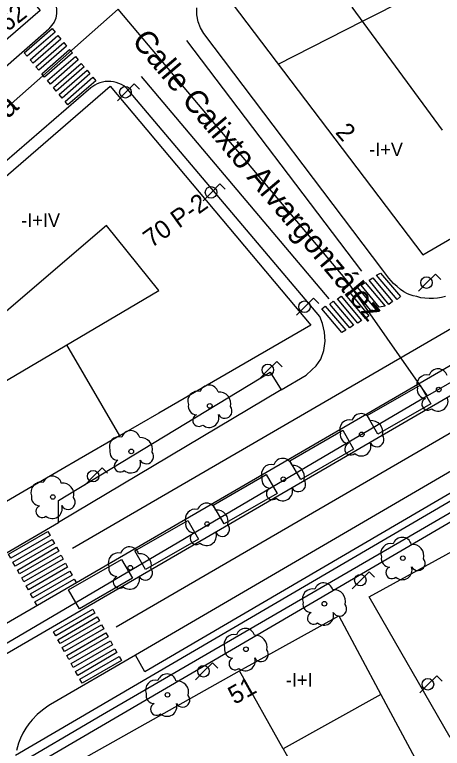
# Model space of a CAD drawing. Extents: x 282771 to 285132, y 4823109 to 4825496.
# Drawn here: x 283851 to 283898.3, y 4823796.3 to 4823877.3 of the extents above; entities that cross this region are included whole.
import ezdxf

# ---------------------------------------------------------------- set-up
doc = ezdxf.new("R2010")
doc.units = 0
for name, color, linetype in [('ACERA-BORDILLO', 7, 'Continuous'), ('ACERA-INTERIOR', 7, 'Continuous'), ('ARBOL', 7, 'Continuous'), ('BORDILLO', 7, 'Continuous'), ('CALLE-EJE', 7, 'Continuous'), ('CALLE-TEXTO', 7, 'Continuous'), ('CARRIL-BICI-AREA', 7, 'Continuous'), ('CARRIL-BICI-EJE', 7, 'Continuous'), ('EDIFICIO', 7, 'Continuous'), ('FAROLA', 7, 'Continuous'), ('INTERIOR-EDIFICIO', 7, 'Continuous'), ('MEDIANERA', 7, 'Continuous'), ('NUM-LOCAL', 7, 'Continuous'), ('NUM-PORTAL', 7, 'Continuous'), ('PARQUE-JARDIN-AREA', 7, 'Continuous'), ('PASO-PEATONES', 7, 'Continuous'), ('SENAL-VIARIA', 7, 'Continuous'), ('TXT-ALTURA-EDIFICIO', 7, 'Continuous'), ('ZONA-VERDE', 7, 'Continuous')]:
    doc.layers.add(name, color=color, linetype=linetype)

msp = doc.modelspace()

# ---------------------------------------------------------------- linework, layer by layer
at = {"layer": 'ACERA-BORDILLO'}
msp.add_line((283823.611, 4823848.511), (283854.814, 4823875.73), dxfattribs=at)
for points in [[(283855.081, 4823879.228), (283855.538, 4823878.42), (283855.65, 4823877.934), (283855.664, 4823877.424), (283855.573, 4823876.923), (283855.388, 4823876.46), (283854.814, 4823875.73)], [(283898.626, 4823846.199), (283898.193, 4823846.081), (283897.742, 4823846.001), (283897.279, 4823845.963), (283896.808, 4823845.969), (283896.338, 4823846.019), (283895.905, 4823846.064), (283895.436, 4823846.182), (283895.055, 4823846.27), (283894.717, 4823846.372), (283894.439, 4823846.49), (283894.013, 4823846.71), (283893.661, 4823846.974), (283893.295, 4823847.297), (283892.884, 4823847.649), (283892.371, 4823848.236), (283891.711, 4823849.116), (283871.948, 4823875.233), (283871.576, 4823875.827), (283871.302, 4823876.514), (283871.156, 4823877.268), (283871.158, 4823878.05)], [(283844.515, 4823814.663), (283855.885, 4823821.26), (283855.88, 4823823.688), (283879.263, 4823837.841), (283880.469, 4823835.889), (283883.241, 4823837.507), (283883.857, 4823838.097), (283884.319, 4823838.56), (283884.858, 4823839.304), (283885.192, 4823840.254), (283885.346, 4823841.256), (283885.243, 4823842.257), (283885.038, 4823843.207), (283884.73, 4823844.003), (283863.703, 4823868.868), (283863.519, 4823869.067), (283863.31, 4823869.254), (283863.078, 4823869.426), (283862.824, 4823869.578), (283862.55, 4823869.707), (283862.26, 4823869.809), (283861.958, 4823869.881), (283861.648, 4823869.922), (283861.336, 4823869.931), (283861.026, 4823869.907), (283860.723, 4823869.852), (283860.433, 4823869.767), (283860.158, 4823869.657), (283859.901, 4823869.524), (283859.666, 4823869.371), (283859.453, 4823869.204), (283828.081, 4823842.156)], [(283973.995, 4823868.214), (283865.433, 4823804.805), (283864.378, 4823806.623), (283854.997, 4823801.181), (283854.694, 4823800.986), (283854.097, 4823800.562), (283853.525, 4823800.07), (283852.988, 4823799.511), (283852.609, 4823799.054), (283852.264, 4823798.56), (283851.958, 4823798.032), (283851.686, 4823797.479), (283851.461, 4823796.902), (283851.227, 4823796.107)]]:
    msp.add_lwpolyline(points, dxfattribs=at)
at = {"layer": 'ACERA-INTERIOR'}
msp.add_lwpolyline([(283891.465, 4823802.304), (283897.35, 4823791.327)], dxfattribs=at)
at = {"layer": 'ARBOL'}
for centre in [(283897.872, 4823835.927), (283872.58, 4823834.13), (283889.365, 4823830.98), (283863.919, 4823829.105), (283880.709, 4823826.042), (283855.259, 4823824.08), (283872.298, 4823821.102), (283893.904, 4823817.33), (283863.803, 4823816.277), (283885.243, 4823812.305), (283876.583, 4823807.28), (283867.922, 4823802.255)]:
    msp.add_circle(centre, 0.255, dxfattribs=at)
for centre, radius, start, end in [((283897.802, 4823837.187), 1.038, 15.64228, 161.38435), ((283896.542, 4823836.457), 1.097, 75.4318, 200.55608), ((283872.51, 4823835.39), 1.038, 15.64228, 161.38435), ((283896.432, 4823835.887), 0.935, 168.59898, 268.13236), ((283871.25, 4823834.66), 1.097, 75.4318, 200.55608), ((283873.64, 4823834.39), 1.272, 345.03273, 95.79925), ((283896.672, 4823834.337), 0.672, 113.73672, 309.4725), ((283897.812, 4823834.637), 1.086, 228.95447, 17.92796), ((283871.14, 4823834.09), 0.935, 168.59898, 268.13236), ((283874.25, 4823833.56), 0.797, 208.96246, 38.99103), ((283871.38, 4823832.54), 0.672, 113.73672, 309.4725), ((283872.52, 4823832.84), 1.086, 228.95447, 17.92796), ((283888.035, 4823831.51), 1.097, 75.4318, 200.55608), ((283889.295, 4823832.24), 1.038, 15.64228, 161.38435), ((283890.425, 4823831.24), 1.272, 345.03273, 95.79925), ((283863.849, 4823830.365), 1.038, 15.64228, 161.38435), ((283887.925, 4823830.94), 0.935, 168.59898, 268.13236), ((283891.035, 4823830.41), 0.797, 208.96246, 38.99103), ((283862.589, 4823829.635), 1.097, 75.4318, 200.55608), ((283864.979, 4823829.365), 1.272, 345.03273, 95.79925), ((283888.165, 4823829.39), 0.672, 113.73672, 309.4725), ((283889.305, 4823829.69), 1.086, 228.95447, 17.92796), ((283862.479, 4823829.065), 0.935, 168.59898, 268.13236), ((283865.589, 4823828.535), 0.797, 208.96246, 38.99103), ((283862.719, 4823827.515), 0.672, 113.73672, 309.4725), ((283863.859, 4823827.815), 1.086, 228.95447, 17.92796), ((283879.379, 4823826.572), 1.097, 75.4318, 200.55608), ((283880.639, 4823827.302), 1.038, 15.64228, 161.38435), ((283881.769, 4823826.302), 1.272, 345.03273, 95.79925), ((283855.189, 4823825.34), 1.038, 15.64228, 161.38435), ((283879.269, 4823826.002), 0.935, 168.59898, 268.13236), ((283853.929, 4823824.61), 1.097, 75.4318, 200.55608), ((283856.319, 4823824.34), 1.272, 345.03273, 95.79925), ((283882.379, 4823825.472), 0.797, 208.96246, 38.99103), ((283879.509, 4823824.452), 0.672, 113.73672, 309.4725), ((283880.649, 4823824.752), 1.086, 228.95447, 17.92796), ((283853.819, 4823824.04), 0.935, 168.59898, 268.13236), ((283856.929, 4823823.51), 0.797, 208.96246, 38.99103), ((283854.059, 4823822.49), 0.672, 113.73672, 309.4725), ((283855.199, 4823822.79), 1.086, 228.95447, 17.92796), ((283872.228, 4823822.362), 1.038, 15.64228, 161.38435), ((283870.968, 4823821.632), 1.097, 75.4318, 200.55608), ((283873.358, 4823821.362), 1.272, 345.03273, 95.79925), ((283870.858, 4823821.062), 0.935, 168.59898, 268.13236), ((283873.968, 4823820.532), 0.797, 208.96246, 38.99103), ((283871.098, 4823819.512), 0.672, 113.73672, 309.4725), ((283872.238, 4823819.812), 1.086, 228.95447, 17.92796), ((283893.834, 4823818.59), 1.038, 15.64228, 161.38435), ((283892.574, 4823817.86), 1.097, 75.4318, 200.55608), ((283894.964, 4823817.59), 1.272, 345.03273, 95.79925), ((283863.733, 4823817.537), 1.038, 15.64228, 161.38435), ((283862.473, 4823816.807), 1.097, 75.4318, 200.55608), ((283864.863, 4823816.537), 1.272, 345.03273, 95.79925), ((283892.464, 4823817.29), 0.935, 168.59898, 268.13236), ((283895.574, 4823816.76), 0.797, 208.96246, 38.99103), ((283862.363, 4823816.237), 0.935, 168.59898, 268.13236), ((283892.704, 4823815.74), 0.672, 113.73672, 309.4725), ((283893.844, 4823816.04), 1.086, 228.95447, 17.92796), ((283865.473, 4823815.707), 0.797, 208.96246, 38.99103), ((283862.603, 4823814.687), 0.672, 113.73672, 309.4725), ((283863.743, 4823814.987), 1.086, 228.95447, 17.92796), ((283883.913, 4823812.835), 1.097, 75.4318, 200.55608), ((283885.173, 4823813.565), 1.038, 15.64228, 161.38435), ((283886.303, 4823812.565), 1.272, 345.03273, 95.79925), ((283883.803, 4823812.265), 0.935, 168.59898, 268.13236), ((283886.913, 4823811.735), 0.797, 208.96246, 38.99103), ((283884.043, 4823810.715), 0.672, 113.73672, 309.4725), ((283885.183, 4823811.015), 1.086, 228.95447, 17.92796), ((283876.513, 4823808.54), 1.038, 15.64228, 161.38435), ((283875.253, 4823807.81), 1.097, 75.4318, 200.55608), ((283877.643, 4823807.54), 1.272, 345.03273, 95.79925), ((283875.143, 4823807.24), 0.935, 168.59898, 268.13236), ((283878.253, 4823806.71), 0.797, 208.96246, 38.99103), ((283875.383, 4823805.69), 0.672, 113.73672, 309.4725), ((283876.523, 4823805.99), 1.086, 228.95447, 17.92796), ((283867.852, 4823803.515), 1.038, 15.64228, 161.38435), ((283866.592, 4823802.785), 1.097, 75.4318, 200.55608), ((283868.982, 4823802.515), 1.272, 345.03273, 95.79925), ((283866.482, 4823802.215), 0.935, 168.59898, 268.13236), ((283869.592, 4823801.685), 0.797, 208.96246, 38.99103), ((283866.722, 4823800.665), 0.672, 113.73672, 309.4725), ((283867.862, 4823800.965), 1.086, 228.95447, 17.92796)]:
    msp.add_arc(centre, radius, start, end, dxfattribs=at)
at = {"layer": 'BORDILLO'}
for points in [[(283846.688, 4823808.162), (283908.985, 4823844.308), (283971.283, 4823880.454), (283978.642, 4823884.649), (283980.691, 4823885.943), (283981.03, 4823886.17), (283981.359, 4823886.413), (283981.688, 4823886.657), (283982.004, 4823886.917), (283982.32, 4823887.176), (283982.926, 4823887.725)], [(283982.926, 4823887.725), (283983.613, 4823886.326), (283984.122, 4823885.419), (283984.959, 4823884.104), (283983.786, 4823883.787), (283982.069, 4823883.163), (283980.961, 4823882.663), (283980.415, 4823882.396), (283976.204, 4823879.953), (283972.74, 4823877.943), (283910.442, 4823841.796), (283848.145, 4823805.65)]]:
    msp.add_lwpolyline(points, dxfattribs=at)
at = {"layer": 'CALLE-EJE'}
for points in [[(283862.454, 4823877.901), (283827.624, 4823847.108), (283824.873, 4823844.461), (283823.161, 4823841.347), (283822.434, 4823838.441), (283822.382, 4823835.742), (283823.109, 4823833.043), (283825.185, 4823829.41), (283835.668, 4823811.453), (283840.771, 4823802.437)], [(283896.64, 4823835.235), (283887.714, 4823847.97), (283862.454, 4823877.901)], [(283941.119, 4823860.834), (283896.64, 4823835.235)], [(283896.64, 4823835.235), (283869.799, 4823819.478), (283840.771, 4823802.437)]]:
    msp.add_lwpolyline(points, dxfattribs=at)
at = {"layer": 'CARRIL-BICI-AREA'}
for points in [[(283979.119, 4823869.839), (283942.341, 4823848.835), (283851.117, 4823795.568)], [(283851.073, 4823793.227), (283943.04, 4823846.97), (283980.124, 4823868.107)]]:
    msp.add_lwpolyline(points, dxfattribs=at)
at = {"layer": 'CARRIL-BICI-EJE'}
msp.add_lwpolyline([(283840.159, 4823788.035), (283860.751, 4823800.066), (283979.278, 4823868.842), (283980.637, 4823869.56), (283981.848, 4823869.8), (283982.953, 4823869.693), (283983.766, 4823869.453), (283984.591, 4823869.027), (283985.363, 4823868.508), (283985.936, 4823867.948), (283986.588, 4823867.149), (283987.387, 4823865.764), (283992.406, 4823856.989), (283993.431, 4823855.8), (283994.62, 4823855.031), (283995.971, 4823854.635), (283997.415, 4823854.635), (283998.767, 4823854.938)], dxfattribs=at)
at = {"layer": 'EDIFICIO'}
for points in [[(283907.97, 4823908.993), (283874.235, 4823879.625), (283896.115, 4823850.785)], [(283896.115, 4823850.785), (283929.782, 4823870.364), (283930.818, 4823873.245)], [(283830.175, 4823842.294), (283842.935, 4823853.315), (283861.575, 4823869.405), (283883.755, 4823843.055), (283873.005, 4823836.825), (283866.944, 4823833.325), (283862.607, 4823830.81), (283858.164, 4823828.235), (283852.084, 4823824.714), (283843.364, 4823819.664), (283830.175, 4823842.294)], [(283875.881, 4823804.907), (283886.83, 4823810.95), (283891.465, 4823802.304), (283880.705, 4823796.295), (283885.001, 4823788.657), (283878.841, 4823785.197), (283881.331, 4823780.767), (283869.841, 4823774.317), (283858.231, 4823794.987), (283859.241, 4823795.557), (283875.881, 4823804.907)]]:
    msp.add_lwpolyline(points, dxfattribs=at)
at = {"layer": 'FAROLA'}
for p, q in [((283864.251, 4823869.666), (283863.311, 4823868.736)), ((283864.841, 4823869.076), (283864.251, 4823869.666)), ((283863.311, 4823868.736), (283862.381, 4823867.796)), ((283873.711, 4823858.616), (283872.771, 4823857.686)), ((283874.301, 4823858.026), (283873.711, 4823858.616)), ((283872.771, 4823857.686), (283871.841, 4823856.746)), ((283897.502, 4823848.662), (283896.562, 4823847.732)), ((283898.092, 4823848.072), (283897.502, 4823848.662)), ((283896.562, 4823847.732), (283895.632, 4823846.792)), ((283884.027, 4823846), (283883.087, 4823845.07)), ((283884.617, 4823845.41), (283884.027, 4823846)), ((283883.087, 4823845.07), (283882.157, 4823844.13)), ((283879.985, 4823839.027), (283879.045, 4823838.097)), ((283880.575, 4823838.437), (283879.985, 4823839.027)), ((283879.045, 4823838.097), (283878.115, 4823837.157)), ((283860.695, 4823827.306), (283859.755, 4823826.376)), ((283861.285, 4823826.716), (283860.695, 4823827.306)), ((283859.755, 4823826.376), (283858.825, 4823825.436)), ((283890.194, 4823815.828), (283889.254, 4823814.898)), ((283890.784, 4823815.238), (283890.194, 4823815.828)), ((283889.254, 4823814.898), (283888.324, 4823813.958)), ((283872.872, 4823805.778), (283871.932, 4823804.848)), ((283873.462, 4823805.188), (283872.872, 4823805.778)), ((283871.932, 4823804.848), (283871.002, 4823803.908)), ((283897.657, 4823804.345), (283896.717, 4823803.415)), ((283898.247, 4823803.755), (283897.657, 4823804.345)), ((283896.717, 4823803.415), (283895.787, 4823802.475))]:
    msp.add_line(p, q, dxfattribs=at)
for centre in [(283863.271, 4823868.736), (283872.731, 4823857.686), (283896.522, 4823847.732), (283883.047, 4823845.07), (283879.005, 4823838.097), (283859.715, 4823826.376), (283889.214, 4823814.898), (283871.892, 4823804.848), (283896.677, 4823803.415)]:
    msp.add_circle(centre, 0.637, dxfattribs=at)
at = {"layer": 'INTERIOR-EDIFICIO'}
for points in [[(283898.295, 4823864.535), (283888.315, 4823878.135), (283911.177, 4823898.178)], [(283848.664, 4823836.095), (283866.955, 4823846.875), (283861.165, 4823854.035), (283845.995, 4823841.045), (283848.664, 4823836.095)]]:
    msp.add_lwpolyline(points, dxfattribs=at)
at = {"layer": 'MEDIANERA'}
msp.add_line((283889.466, 4823876.567), (283914.38, 4823889.232), dxfattribs=at)
for points in [[(283880.143, 4823871.838), (283889.466, 4823876.567)], [(283856.783, 4823840.88), (283862.607, 4823830.81)], [(283880.705, 4823796.295), (283875.881, 4823804.907)]]:
    msp.add_lwpolyline(points, dxfattribs=at)
at = {"layer": 'PARQUE-JARDIN-AREA'}
msp.add_lwpolyline([(283728.041, 4823827.883), (283730.641, 4823830.661), (283732.016, 4823831.84), (283745.833, 4823816.067), (283838.477, 4823896.142), (283853.871, 4823877.753), (283821.415, 4823849.784), (283818.024, 4823845.784), (283817.33, 4823844.721), (283816.785, 4823843.548), (283816.303, 4823842.103), (283815.882, 4823840.206), (283815.542, 4823838.304), (283810.304, 4823834.874), (283778.974, 4823816.824), (283793.604, 4823791.683), (283763.272, 4823774.291), (283760.222, 4823772.248)], close=True, dxfattribs=at)
at = {"layer": 'PASO-PEATONES'}
for points in [[(283852.427, 4823872.698), (283852.105, 4823873.081), (283855.176, 4823875.753), (283855.497, 4823875.37)], [(283853.069, 4823871.931), (283852.748, 4823872.315), (283855.818, 4823874.987), (283856.139, 4823874.603)], [(283853.711, 4823871.164), (283853.39, 4823871.548), (283856.461, 4823874.22), (283856.782, 4823873.837)], [(283854.353, 4823870.398), (283854.032, 4823870.781), (283857.103, 4823873.453), (283857.424, 4823873.07)], [(283854.995, 4823869.631), (283854.674, 4823870.014), (283857.745, 4823872.686), (283858.066, 4823872.303)], [(283855.638, 4823868.864), (283855.316, 4823869.248), (283858.387, 4823871.92), (283858.708, 4823871.536)], [(283856.28, 4823868.098), (283855.959, 4823868.481), (283859.03, 4823871.153), (283859.351, 4823870.77)], [(283856.922, 4823867.331), (283856.601, 4823867.714), (283859.672, 4823870.386), (283859.993, 4823870.003)], [(283893.267, 4823845.869), (283891.013, 4823848.537), (283891.449, 4823848.761), (283893.654, 4823846.185)], [(283892.374, 4823845.318), (283890.173, 4823847.989), (283890.577, 4823848.262), (283892.761, 4823845.634)], [(283890.336, 4823844.69), (283888.516, 4823846.887), (283888.904, 4823847.204), (283891.076, 4823844.589)], [(283891.291, 4823845.016), (283889.288, 4823847.454), (283889.748, 4823847.733), (283891.941, 4823845.115)], [(283889.775, 4823843.758), (283887.583, 4823846.424), (283887.973, 4823846.702), (283890.162, 4823844.075)], [(283888.065, 4823842.73), (283885.833, 4823845.359), (283886.221, 4823845.676), (283888.452, 4823843.046)], [(283888.937, 4823843.246), (283886.704, 4823845.936), (283887.091, 4823846.252), (283889.325, 4823843.563)], [(283887.175, 4823842.233), (283884.96, 4823844.834), (283885.347, 4823845.15), (283887.625, 4823842.476)], [(283854.943, 4823819.838), (283850.606, 4823817.334), (283850.363, 4823817.771), (283854.7, 4823820.275)], [(283855.429, 4823818.964), (283851.093, 4823816.46), (283850.849, 4823816.897), (283855.186, 4823819.401)], [(283855.916, 4823818.09), (283851.579, 4823815.586), (283851.336, 4823816.023), (283855.672, 4823818.527)], [(283856.402, 4823817.216), (283852.065, 4823814.712), (283851.822, 4823815.149), (283856.159, 4823817.653)], [(283856.888, 4823816.342), (283852.551, 4823813.838), (283852.308, 4823814.275), (283856.645, 4823816.779)], [(283857.374, 4823815.468), (283853.037, 4823812.964), (283852.794, 4823813.401), (283857.131, 4823815.905)], [(283857.86, 4823814.594), (283853.523, 4823812.09), (283853.28, 4823812.527), (283857.617, 4823815.031)], [(283859.911, 4823811.277), (283855.574, 4823808.773), (283855.331, 4823809.21), (283859.668, 4823811.714)], [(283860.397, 4823810.403), (283856.06, 4823807.898), (283855.817, 4823808.336), (283860.154, 4823810.84)], [(283860.883, 4823809.529), (283856.546, 4823807.024), (283856.303, 4823807.462), (283860.64, 4823809.966)], [(283861.369, 4823808.655), (283857.032, 4823806.15), (283856.789, 4823806.588), (283861.126, 4823809.092)], [(283861.855, 4823807.781), (283857.518, 4823805.276), (283857.275, 4823805.714), (283861.612, 4823808.218)], [(283862.341, 4823806.907), (283858.004, 4823804.402), (283857.761, 4823804.84), (283862.098, 4823807.344)], [(283862.827, 4823806.033), (283858.491, 4823803.529), (283858.248, 4823803.966), (283862.584, 4823806.47)]]:
    msp.add_lwpolyline(points, close=True, dxfattribs=at)
at = {"layer": 'SENAL-VIARIA'}
msp.add_line((283880.469, 4823835.889), (283855.885, 4823821.26), dxfattribs=at)
for points in [[(283968.157, 4823882.661), (283857.412, 4823818.404)], [(283862.255, 4823809.754), (283973.001, 4823874.011)], [(283870.025, 4823874.443), (283889.339, 4823849.009)], [(283974.123, 4823870.576), (283864.378, 4823806.623)], [(283864.995, 4823870.488), (283885.746, 4823845.954)]]:
    msp.add_lwpolyline(points, dxfattribs=at)
at = {"layer": 'ZONA-VERDE'}
for p, q in [((283889.966, 4823833.064), (283895.814, 4823836.425)), ((283895.814, 4823836.425), (283897.003, 4823834.356)), ((283897.003, 4823834.356), (283891.155, 4823830.996)), ((283891.155, 4823830.996), (283889.966, 4823833.064)), ((283881.437, 4823828.08), (283887.284, 4823831.44)), ((283887.284, 4823831.44), (283888.473, 4823829.371)), ((283888.473, 4823829.371), (283882.626, 4823826.011)), ((283882.626, 4823826.011), (283881.437, 4823828.08)), ((283872.978, 4823823.186), (283878.826, 4823826.546)), ((283878.826, 4823826.546), (283880.015, 4823824.478)), ((283880.015, 4823824.478), (283874.167, 4823821.117)), ((283874.167, 4823821.117), (283872.978, 4823823.186)), ((283864.318, 4823818.131), (283870.166, 4823821.492)), ((283870.166, 4823821.492), (283871.354, 4823819.423)), ((283890.194, 4823813.075), (283902.634, 4823819.885)), ((283871.354, 4823819.423), (283865.507, 4823816.063)), ((283865.507, 4823816.063), (283864.318, 4823818.131)), ((283856.999, 4823813.823), (283862.847, 4823817.183)), ((283862.847, 4823817.183), (283864.036, 4823815.114)), ((283864.036, 4823815.114), (283858.188, 4823811.754)), ((283858.188, 4823811.754), (283856.999, 4823813.823)), ((283899.124, 4823797.555), (283890.194, 4823813.075))]:
    msp.add_line(p, q, dxfattribs=at)

# ---------------------------------------------------------------- texts
at = {"layer": 'CALLE-TEXTO'}
for s, rotation, p in [('Calle Calixto Alvargonzález', 310.16221, (283863.886, 4823874.358)), ('Carretera Vizcaína', 42.11265, (283830.961, 4823848.3))]:
    msp.add_text(s, height=2.5, rotation=rotation, dxfattribs=at).set_placement(p)
at = {"layer": 'NUM-LOCAL'}
for s, rotation, p in [('62', 38.07278, (283850.213, 4823875.321)), ('2', 311.18275, (283886.371, 4823864.271)), ('51', 29.30004, (283875.326, 4823801.129))]:
    msp.add_text(s, height=2, rotation=rotation, dxfattribs=at).set_placement(p)
at = {"layer": 'NUM-PORTAL'}
msp.add_text('70 P-2', height=2, rotation=35.61199, dxfattribs=at).set_placement((283866.151, 4823851.502))
at = {"layer": 'TXT-ALTURA-EDIFICIO'}
for s, p in [('-I+V', (283890.187, 4823861.684)), ('-I+IV', (283851.756, 4823853.867)), ('-I+I', (283880.986, 4823803.147))]:
    msp.add_text(s, height=1.5, rotation=0.00004, dxfattribs=at).set_placement(p)

doc.saveas('drawing.dxf')
